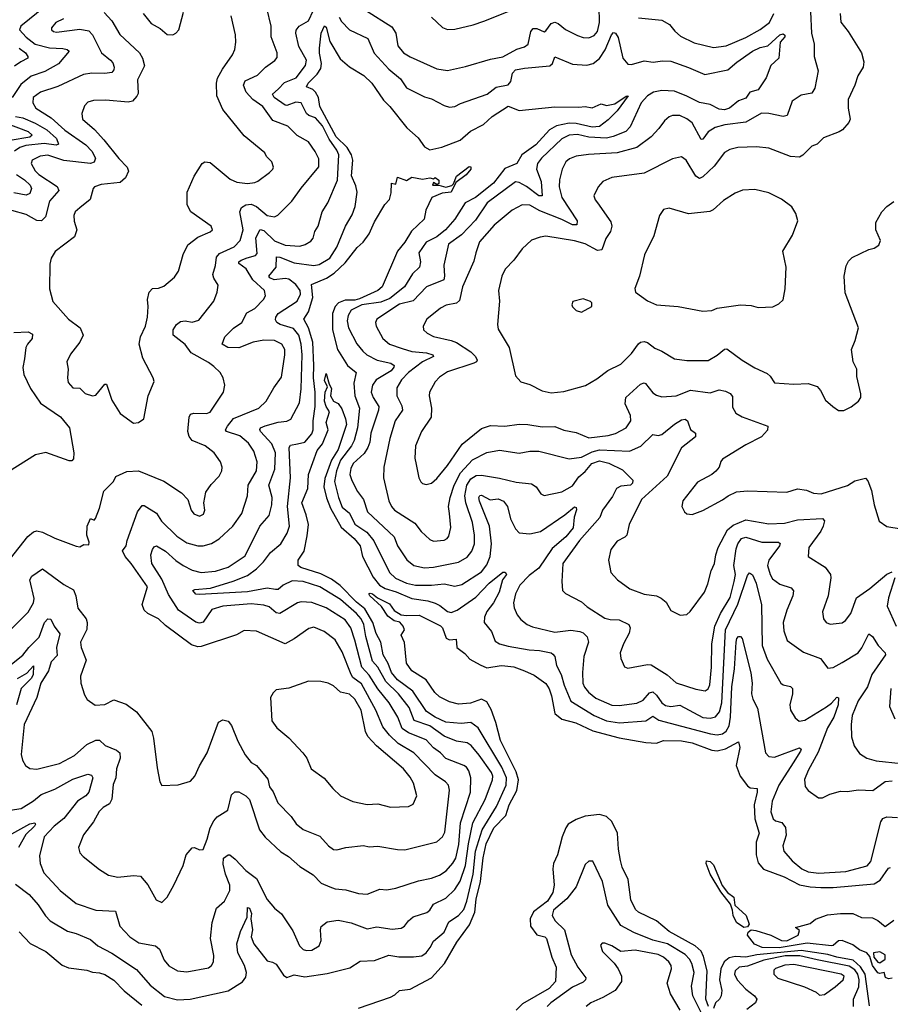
# Model space of a CAD drawing. Extents: x 1443846 to 1577407, y 839182 to 927291.
# Tile 357 of 535: x 1524918 to 1529795, y 879447 to 884961. Entities that reach past the tile are written whole.
import ezdxf

# ---------------------------------------------------------------- set-up
doc = ezdxf.new("R2010")
doc.units = 0

msp = doc.modelspace()

# ---------------------------------------------------------------- linework, layer by layer
at = {"layer": '0CON20XD'}
for points in [[(1525060.5, 885035), (1524924.6, 884925), (1524917.7, 884905), (1524953.7, 884863.7), (1525005, 884824.8), (1525085, 884804.4), (1525160.5, 884800.5), (1525184.5, 884794.5), (1525196, 884785), (1525135.2, 884714.8), (1525058.7, 884671.3), (1524981.5, 884645), (1524925, 884599.2), (1524876.7, 884525)], [(1526855.7, 885015), (1527001.9, 884921.9), (1527024.5, 884885), (1527035.5, 884815), (1527067.8, 884775), (1527105, 884752.5), (1527255, 884686.9), (1527315, 884676.7), (1527415, 884698.2), (1527555, 884740.9), (1527625, 884753.1), (1527703.3, 884796.7), (1527745, 884808.9), (1527765.5, 884825), (1527781.1, 884895), (1527795, 884911.8), (1527815, 884911.5), (1527855, 884893.5), (1527865, 884898.1), (1527895, 884940), (1527915, 884948.2), (1527935, 884940), (1527975, 884905.4), (1528042.4, 884872.4), (1528075, 884861.2), (1528105, 884860), (1528135, 884872.9), (1528154.6, 884895), (1528164.8, 884944.8), (1528163.9, 885035)], [(1524855, 881532.2), (1524965, 881642.5), (1524995.3, 881694.7), (1524999.5, 881720.5), (1524975.4, 881825), (1524986.7, 881845), (1525045, 881885.6), (1525165, 881797.5), (1525218.8, 881768.8), (1525232.7, 881735), (1525243.8, 881665), (1525290.5, 881605), (1525295.5, 881585), (1525294.7, 881545.3), (1525258.1, 881475), (1525262.7, 881445), (1525290, 881375), (1525259.4, 881285), (1525260, 881245), (1525280.9, 881180.9), (1525296.7, 881155), (1525341.7, 881121.7), (1525395, 881126.9), (1525445, 881151.8), (1525515, 881128.5), (1525572, 881085), (1525657.8, 880975), (1525667.8, 880937.8), (1525688.3, 880771.7), (1525703, 880693), (1525715, 880673.3), (1525805, 880676.2), (1525875, 880696.2), (1525900, 880725), (1525925, 880782.5), (1525968, 880855), (1526032.4, 881027.6), (1526055, 881040), (1526085, 881032), (1526105, 881008.8), (1526140.4, 880920.4), (1526180.9, 880845), (1526215, 880801.4), (1526245, 880784.2), (1526308.2, 880708.2), (1526317.1, 880665), (1526337.4, 880637.4), (1526363.5, 880575), (1526438.3, 880498.3), (1526467.3, 880457.3), (1526505, 880426.5), (1526598.8, 880388.8), (1526647.8, 880335), (1526675, 880314.6), (1526695, 880312.3), (1526745.3, 880324.7), (1526843, 880337), (1526875, 880329.4), (1526925, 880331.9), (1527035, 880313.5), (1527075, 880312.5), (1527255, 880356.7), (1527285.6, 880385), (1527299.2, 880410.8), (1527325.4, 880645.4), (1527320, 880675), (1527303.9, 880693.9), (1527245, 880732.1), (1527124.8, 880854.8), (1527038.3, 880908.3), (1526988.8, 880955), (1526951.9, 881001.9), (1526913.8, 881095), (1526832.5, 881242.5), (1526785, 881278), (1526774.5, 881295), (1526725, 881420.6), (1526685, 881487.5), (1526623.8, 881535), (1526565, 881559.2), (1526537.7, 881552.3), (1526456.2, 881493.8), (1526405, 881465.6), (1526245, 881536.2), (1526175, 881540), (1526133.2, 881516.8), (1525935, 881450), (1525915, 881449.2), (1525880.7, 881460.7), (1525735, 881568.5), (1525695.6, 881605), (1525636.7, 881635), (1525615, 881654.5), (1525604.1, 881685.9), (1525633.3, 881785), (1525542.8, 881915), (1525508.2, 881955), (1525493.8, 881986.2), (1525514.5, 882015), (1525520, 882045), (1525578.1, 882205), (1525605, 882241.4), (1525615, 882241.4), (1525685, 882196.9), (1525712.5, 882152.5), (1525798.5, 882068.5), (1525855, 882032.3), (1525915, 882014.6), (1525945, 882015.3), (1525991.8, 882028.2), (1526036.2, 882053.8), (1526111.4, 882125), (1526162.9, 882195), (1526194.6, 882295.4), (1526198.5, 882355), (1526245.3, 882435), (1526247.4, 882485), (1526230.4, 882545), (1526199.4, 882589.4), (1526150.3, 882630.3), (1526075.6, 882655), (1526070, 882665), (1526081.8, 882685), (1526115, 882728.6), (1526257.1, 882785), (1526298.1, 882825), (1526340.9, 882899.1), (1526385, 882958.8), (1526403.9, 883085), (1526402.9, 883115), (1526386.2, 883145), (1526346.2, 883163.8), (1526285.7, 883165.7), (1526225, 883156.2), (1526145, 883122.8), (1526084, 883125), (1526052.2, 883145), (1526067.5, 883185), (1526115, 883233.3), (1526162.1, 883265), (1526189.8, 883320.2), (1526235, 883344.5), (1526283.5, 883395), (1526294.5, 883415), (1526288.6, 883445), (1526224.6, 883504.6), (1526185.9, 883565.9), (1526145.5, 883595), (1526145.5, 883605), (1526157.8, 883615), (1526191.7, 883628.3), (1526238.7, 883641.3), (1526248.9, 883651.1), (1526241.2, 883738.8), (1526265, 883787.1), (1526285, 883780.8), (1526345, 883722.8), (1526405, 883698.6), (1526486.7, 883693.3), (1526518, 883702), (1526548.5, 883721.5), (1526562, 883738), (1526571.5, 883775), (1526590, 883805), (1526613.1, 883885), (1526644.7, 883935.3), (1526697.9, 884062.1), (1526706.1, 884205), (1526695, 884230.7), (1526651.4, 884291.4), (1526615, 884366.5), (1526575, 884412.5), (1526536.7, 884425), (1526525.3, 884435), (1526494.2, 884495), (1526465, 884498.9), (1526415, 884481.1), (1526405, 884482.9), (1526343.9, 884525), (1526333.3, 884545), (1526365, 884571.5), (1526401.3, 884608.7), (1526466.8, 884635), (1526518.7, 884705), (1526525.3, 884735), (1526481.8, 884811.8), (1526465.3, 884885), (1526467.3, 884902.7), (1526484.4, 884925), (1526535, 884955.5), (1526562.9, 885015)], [(1525391.7, 885001.7), (1525433.8, 884955), (1525479.2, 884879.2), (1525589.4, 884775), (1525606.9, 884745), (1525616.7, 884703.3), (1525578.8, 884625), (1525581.2, 884548.8), (1525575, 884532.5), (1525550, 884505), (1525525, 884500), (1525401.3, 884511.3), (1525331.1, 884508.9), (1525299.8, 884500.2), (1525282, 884478), (1525267.1, 884435), (1525270.8, 884405), (1525336.7, 884346.7), (1525389.1, 884289.1), (1525473.2, 884183.2), (1525520, 884135), (1525527.6, 884112.4), (1525510.5, 884075), (1525480.7, 884049.3), (1525375, 884039.1), (1525338, 884025), (1525330, 884015), (1525312.1, 883955), (1525255, 883906.9), (1525229.5, 883885), (1525222.1, 883865), (1525223, 883833), (1525237.3, 883785), (1525224.2, 883745), (1525116.9, 883663.1), (1525094.4, 883625.6), (1525087, 883593), (1525084.2, 883454.2), (1525103, 883383), (1525192, 883285), (1525256.4, 883236.4), (1525274, 883195), (1525255.8, 883155), (1525202.4, 883087.6), (1525182.5, 883045), (1525190, 883005), (1525185.4, 882955.4), (1525190.2, 882930.2), (1525215, 882899.1), (1525255, 882898.2), (1525285, 882867.5), (1525325, 882854.4), (1525345, 882859.2), (1525395, 882920), (1525405, 882920), (1525435, 882830), (1525480, 882755), (1525555, 882702.5), (1525584.3, 882705.7), (1525613.8, 882725), (1525638, 882855), (1525671.2, 882935), (1525666.2, 882955), (1525608, 883065), (1525587.1, 883145), (1525594.5, 883185.5), (1525621.9, 883245), (1525633.1, 883295), (1525638.5, 883355), (1525633.8, 883395), (1525642.5, 883435), (1525661.2, 883455), (1525695, 883458.5), (1525725, 883469.4), (1525785, 883520), (1525807.8, 883552.2), (1525834.6, 883645.4), (1525859.8, 883700.2), (1525915, 883743.3), (1525985, 883772.9), (1525997.5, 883785), (1525991.2, 883805), (1525875.8, 883885), (1525855.6, 883925), (1525856.9, 883995), (1525895.4, 884084.6), (1525940.8, 884155), (1525955, 884164.3), (1525985, 884160.8), (1526097.4, 884067.4), (1526135, 884050.9), (1526195, 884043.8), (1526235, 884048.9), (1526252.8, 884057.2), (1526318, 884105), (1526336.3, 884123.7), (1526339.2, 884135), (1526330, 884165), (1526300.8, 884195), (1526290.8, 884215), (1526175, 884310), (1526055, 884458), (1526021.8, 884535), (1526020, 884605), (1526026.6, 884633.4), (1526054.5, 884685), (1526110.9, 884765), (1526122.9, 884795), (1526129.1, 884835), (1526126.2, 884876.2), (1526102.6, 884982.6)], [(1525456.4, 882403.6), (1525518.6, 882431.4), (1525584, 882434), (1525725, 882377.5), (1525825, 882310.6), (1525860, 882275), (1525878.1, 882215), (1525893, 882193), (1525925, 882181.4), (1525947.4, 882192.6), (1525954.4, 882215), (1525950, 882255), (1525960, 882315), (1525991.2, 882358.8), (1526035.6, 882405), (1526050.6, 882435), (1526051.9, 882455), (1526042.9, 882485), (1526008, 882535), (1525957.5, 882575), (1525885, 882605.4), (1525866.7, 882626.7), (1525860.6, 882655), (1525867.3, 882735), (1525875, 882751.4), (1525893.1, 882756.9), (1525964.5, 882755.5), (1525985, 882763.3), (1526060, 882875), (1526066.7, 882915), (1526058.6, 882955), (1526040.6, 882985), (1526005, 883018.5), (1525975, 883041.5), (1525878.5, 883095), (1525845, 883142.5), (1525777.5, 883195), (1525778.5, 883225), (1525796, 883254), (1525819.1, 883270.9), (1525845, 883274.4), (1525885, 883266.7), (1525920.7, 883279.3), (1526005.7, 883385), (1526024.4, 883435), (1526030, 883475), (1526004.6, 883514.6), (1525999.6, 883535), (1526014.8, 883585.2), (1526019.6, 883630.4), (1526037.9, 883652.1), (1526119.9, 883690.1), (1526152.5, 883725), (1526170.3, 883785), (1526152, 883885), (1526161.1, 883908.9), (1526185.6, 883924.4), (1526215, 883928.3), (1526245, 883914.8), (1526305, 883863.9), (1526345, 883857.1), (1526363.5, 883866.5), (1526441.9, 883945), (1526495, 884016.9), (1526592.7, 884137.3), (1526592.9, 884182.9), (1526573.3, 884223.3), (1526535, 884277.1), (1526472.7, 884312.7), (1526420.8, 884365), (1526335.9, 884395.9), (1526280, 884475), (1526224.8, 884514.8), (1526186, 884555), (1526171.5, 884595), (1526181.6, 884618.4), (1526249.8, 884650.2), (1526295.3, 884694.7), (1526347.5, 884732.5), (1526359.6, 884750.4), (1526360.5, 884775), (1526327.3, 884865), (1526326.9, 884925), (1526301.5, 885025)], [(1525609.4, 884995), (1525655, 884940), (1525705, 884911.8), (1525745, 884878.9), (1525775, 884877.1), (1525793.4, 884886.6), (1525808.6, 884905), (1525836.1, 885003.9)], [(1526707.9, 884975), (1526721.1, 884951.1), (1526765.3, 884905.3), (1526867.5, 884855), (1526904.2, 884774.2), (1526985, 884683.5), (1527050.3, 884630.2), (1527085, 884580), (1527185, 884529.5), (1527225, 884517.8), (1527295, 884480), (1527325, 884471.9), (1527355, 884475.6), (1527387.8, 884492.2), (1527536.3, 884543.6), (1527586.1, 884583.9), (1527655, 884596.6), (1527668.6, 884615), (1527677.6, 884662.4), (1527695, 884680), (1527745, 884690.2), (1527888, 884702), (1527901.8, 884715), (1527915, 884754), (1528015, 884712.3), (1528095, 884706.6)], [(1529347.5, 885005), (1529352.5, 884885), (1529367.9, 884825), (1529367.8, 884755), (1529391.1, 884675), (1529372.4, 884577.6), (1529355, 884550), (1529295, 884538.2), (1529245.6, 884505), (1529216.1, 884423.9), (1529195, 884418.5), (1529113.7, 884436.4), (1529072.9, 884437.1), (1528985, 884386.5), (1528867.6, 884372.4), (1528812.9, 884357.1), (1528775, 884333.2), (1528745, 884292.9), (1528735, 884289.4), (1528685, 884382.7), (1528655, 884405.5), (1528615, 884424.4), (1528575, 884425.6), (1528555, 884417.5), (1528530.6, 884395), (1528498.9, 884351.1), (1528455.3, 884304.7), (1528375, 884245.3), (1528265.2, 884214.8), (1528104.1, 884205.9), (1528035, 884196.1), (1527997.6, 884182.4), (1527977.5, 884165), (1527956, 884124), (1527940.8, 884065), (1527938.9, 884025), (1527954.7, 883965), (1528039.7, 883835), (1528038.2, 883811.8), (1528015, 883812), (1527955, 883842.8), (1527831.6, 883891.6), (1527775, 883922), (1527733.3, 883925), (1527676.9, 883895), (1527575, 883810.4), (1527493.2, 883716.8), (1527472.3, 883655), (1527461.5, 883608.5), (1527399.2, 883465), (1527381.6, 883388.4), (1527365, 883374.6), (1527307.6, 883362.4), (1527275, 883345.6), (1527199.2, 883285), (1527178, 883245), (1527180, 883225), (1527200, 883205), (1527235, 883187.3), (1527334.8, 883164.8), (1527365, 883152.5), (1527445, 883101.8), (1527471.8, 883075), (1527480.6, 883055), (1527476.9, 883045), (1527462.7, 883037.3), (1527315, 882988.8), (1527270.2, 882959.8), (1527245, 882934), (1527214.4, 882875), (1527211.1, 882855), (1527224.5, 882785), (1527223.6, 882735), (1527168.5, 882655), (1527134.5, 882575), (1527131.5, 882505), (1527139.5, 882470.5), (1527154.4, 882395), (1527165, 882373.8), (1527175, 882363.8), (1527195, 882357.5), (1527225, 882365.7), (1527255, 882391.9), (1527315, 882464.5), (1527396.2, 882583.8), (1527505, 882671.8), (1527555, 882687.7), (1527635.4, 882685.4), (1527715, 882696), (1527765, 882694.6), (1527845, 882681.5), (1527915, 882683.5), (1527965, 882662.5), (1528035, 882650), (1528105, 882620), (1528215, 882632.7), (1528255.7, 882644.3), (1528314.4, 882675), (1528341.5, 882715), (1528339.6, 882745), (1528309.8, 882809.8), (1528312.7, 882845), (1528395, 882919.4), (1528415, 882927.1), (1528423.4, 882923.4), (1528465, 882871.4), (1528485, 882858.1), (1528515, 882850), (1528595, 882854.5), (1528675, 882885.9), (1528785, 882870.9), (1528835, 882887.5), (1528870.9, 882880.9), (1528897.3, 882867.3), (1528911.2, 882851.2), (1528910.4, 882790.4), (1528928.5, 882758.5), (1528965, 882736.2), (1529108.8, 882685), (1529107, 882663), (1529072.5, 882625), (1528985, 882580), (1528855, 882500), (1528845, 882487.5), (1528836.7, 882455), (1528817.6, 882432.4), (1528795.5, 882414.5), (1528715, 882372), (1528633, 882267), (1528627.5, 882235), (1528642.5, 882205), (1528655, 882193.3), (1528685, 882190), (1528745, 882212), (1528855, 882272), (1528885.6, 882294.4), (1528933.6, 882316.4), (1528995, 882323.5), (1529215, 882315.6), (1529275, 882334.4), (1529325, 882325.5), (1529365, 882310.5), (1529406.8, 882306.8), (1529555, 882353.3), (1529595, 882378.6), (1529655, 882394), (1529669.1, 882379.1), (1529690, 882325), (1529704.4, 882245), (1529732.9, 882152.9), (1529775, 882123.8), (1529935, 882096.7)], [(1527225, 884975.7), (1527286.6, 884916.6), (1527315, 884905.7), (1527355, 884907.8), (1527457.8, 884932.2), (1527517, 884953), (1527655, 885007.8)], [(1529513.6, 884996.4), (1529516.6, 884946.6), (1529558.6, 884895), (1529632.5, 884775), (1529645.4, 884725.4), (1529641.9, 884695), (1529612.6, 884647.4), (1529596.7, 884595), (1529557.8, 884515), (1529558.5, 884465), (1529569.5, 884405), (1529563.1, 884385), (1529526.7, 884345), (1529507.5, 884332.5), (1529419.7, 884300.3), (1529385, 884264.2), (1529355, 884253.8), (1529305, 884202.5), (1529285, 884191.1), (1529235.5, 884195.5), (1529115, 884241.9), (1529045, 884248.5), (1528940, 884245), (1528895, 884234.4), (1528865, 884216.9), (1528808.8, 884141.2), (1528745, 884081.5), (1528725, 884071.8), (1528705, 884085.6), (1528650.8, 884175), (1528625, 884192.9), (1528575, 884181.9), (1528415, 884100.9), (1528235, 884078.2), (1528184.2, 884055.8), (1528158.5, 884025), (1528134.4, 883975), (1528141.7, 883951.7), (1528155, 883936), (1528228.4, 883828.4), (1528235.4, 883805.4), (1528227.1, 883775), (1528201.8, 883735), (1528178.5, 883671.5), (1528155, 883668.2), (1528085, 883705.4), (1528025, 883722.5), (1527865, 883748.6), (1527833.9, 883743.9), (1527785, 883725.8), (1527732, 883678), (1527685, 883613.8), (1527637.5, 883565), (1527618.5, 883525), (1527599.2, 883445), (1527605.4, 883385.4), (1527594.3, 883255), (1527598.6, 883228.6), (1527659.4, 883125), (1527695, 882966.7), (1527725, 882933.8), (1527775, 882918.8), (1527845, 882882.5), (1527895, 882871.9), (1527965, 882878.6), (1528087.2, 882912.8), (1528150.2, 882949.8), (1528213, 882997), (1528285, 883032.9), (1528345, 883091.4), (1528385, 883145.6), (1528396.2, 883155), (1528415, 883158.5), (1528435, 883152.7), (1528475, 883122.2), (1528515, 883105.6), (1528585, 883062.5), (1528655, 883053.3), (1528775, 883053.3), (1528825, 883081.8), (1528865, 883115.5), (1528878.2, 883118.2), (1528965, 883054.4), (1529035, 883011.9), (1529105, 882980), (1529121.2, 882965), (1529145, 882926.7), (1529255, 882919.2), (1529335, 882924), (1529385, 882906.2), (1529403.8, 882885), (1529431.2, 882831.2), (1529473.3, 882795), (1529505, 882772.5), (1529535, 882773.3), (1529575, 882793.3), (1529616.2, 882825), (1529629.2, 882845), (1529630, 882865), (1529606.4, 882963.6), (1529606.7, 883005), (1529585.8, 883045), (1529577.5, 883115), (1529598.6, 883165), (1529617.1, 883235), (1529542.4, 883432.4), (1529536.4, 883525), (1529548, 883582), (1529560.5, 883609.5), (1529581.4, 883628.6), (1529675, 883673.8), (1529705, 883681.2), (1529730.7, 883699.3), (1529738.8, 883725), (1529714, 883785), (1529714.3, 883825), (1529747.5, 883885), (1529775, 883915.8), (1529815, 883942.5)], [(1528385, 884972.3), (1528515, 884958.9), (1528556.9, 884935), (1528587.1, 884897.1), (1528619.8, 884869.8), (1528695, 884831.8), (1528805, 884804.6), (1528875, 884814.7), (1528985, 884860.7), (1529065, 884906.1), (1529117.9, 884945), (1529142.8, 884995)], [(1524805, 881299.6), (1524935, 881402), (1524970.2, 881445), (1525027.7, 881502.3), (1525057.3, 881585), (1525075, 881606.7), (1525093.3, 881603.3), (1525112, 881565), (1525142.6, 881522.6), (1525124.7, 881444.8), (1525128.6, 881401.4), (1525094.2, 881365), (1525079.4, 881315), (1525036.7, 881245), (1525014.1, 881165.9), (1524942.7, 881015), (1524927, 880847), (1524934.2, 880815), (1524950, 880785), (1524975, 880768), (1525015, 880763.5), (1525141.2, 880795), (1525225, 880839.6), (1525295, 880901.5), (1525345, 880926.9), (1525365, 880925.5), (1525396.6, 880896.6), (1525460.9, 880870.9), (1525478.5, 880855), (1525481.5, 880825), (1525460.4, 880765), (1525456.4, 880715), (1525442.1, 880677.9), (1525434.6, 880595), (1525420.4, 880569.6), (1525385, 880548.9), (1525363.4, 880526.6), (1525331.4, 880468.6), (1525275, 880396.2), (1525248, 880325), (1525255.8, 880295.8), (1525273.8, 880275), (1525365, 880201.4), (1525415, 880170.8), (1525468.3, 880158.3), (1525555, 880168.6), (1525595, 880164), (1525636.3, 880116.3), (1525682.7, 880032.7), (1525715, 880016.7), (1525745, 880046.7), (1525780.8, 880115), (1525832.9, 880225), (1525850, 880285), (1525885, 880324.2), (1525897.5, 880325), (1525925, 880311.4), (1525945, 880314), (1525967.7, 880372.3), (1525985.4, 880435), (1526005.4, 880475), (1526025, 880496.2), (1526084.4, 880535), (1526105, 880620), (1526122.7, 880637.3), (1526145, 880637.5), (1526185.4, 880615.4), (1526204.6, 880594.6), (1526260.9, 880425), (1526292.4, 880382.4), (1526381.7, 880301.7), (1526422.9, 880275), (1526488, 880218), (1526562.1, 880172.1), (1526605.9, 880125.9), (1526654.5, 880104.5), (1526685, 880094.4), (1526745, 880088.1), (1526815, 880068.2), (1526865, 880064.5), (1526935, 880092.5), (1526975, 880087.5), (1527025, 880097.1), (1527151.7, 880138.3), (1527225, 880152.7), (1527269.7, 880170.3), (1527307.2, 880195), (1527345, 880237.5), (1527360.4, 880265), (1527377.5, 880342.5), (1527386.4, 880463.6), (1527443.7, 880635), (1527444.8, 880714.8), (1527434.7, 880754.7), (1527420.9, 880775), (1527405.2, 880785.2), (1527305, 880824.1), (1527275.4, 880855), (1527235, 880882.7), (1527195, 880928.6), (1527095, 880967.6), (1527060.9, 880990.9), (1527036.7, 881055), (1526987.1, 881135), (1526924.2, 881214.2), (1526875, 881291.1), (1526834.4, 881335), (1526795.7, 881485.7), (1526773.7, 881555), (1526740.2, 881600.2), (1526635, 881666.8), (1526555, 881698.1), (1526495, 881700.4), (1526475, 881694.6), (1526375, 881635.3), (1526355, 881640), (1526315, 881673.8), (1526285, 881683.1), (1526215, 881690.6), (1526055, 881677.6), (1525995, 881658.8), (1525945, 881586.8), (1525925, 881581.4), (1525905, 881587.7), (1525808.1, 881655), (1525752.1, 881742.1), (1525715, 881828.4), (1525658.2, 881915), (1525653.4, 881963.4), (1525661.2, 881995), (1525671, 882009), (1525685, 882013.9), (1525734.8, 881984.8), (1525792.4, 881932.4), (1525833.6, 881905), (1525885, 881877.9), (1525935, 881864.8), (1526015, 881872.6), (1526085, 881894.7), (1526180.9, 881959.1), (1526262.9, 882125), (1526314.7, 882185), (1526330.8, 882245), (1526331.4, 882285), (1526314.2, 882355), (1526346.6, 882443.4), (1526350, 882535), (1526330.4, 882585), (1526266.9, 882655), (1526263.1, 882666.9), (1526267.1, 882675), (1526292.7, 882687.3), (1526365, 882707.8), (1526415, 882712.2), (1526436.7, 882723.3), (1526485.3, 882814.7), (1526494.7, 882894.7), (1526499.6, 883085), (1526494.8, 883145), (1526481.2, 883195), (1526451.2, 883231.2), (1526377.1, 883255), (1526358.8, 883265), (1526350.8, 883280.8), (1526352.2, 883295), (1526365.4, 883315), (1526472.1, 883385), (1526490.3, 883425), (1526490, 883445), (1526465, 883478), (1526425, 883507.3), (1526405, 883512.6), (1526343.8, 883505), (1526319.1, 883515), (1526314.5, 883525), (1526354.8, 883575), (1526356.9, 883633.1), (1526375, 883632), (1526455, 883599.8), (1526565, 883584.3), (1526595, 883590.5), (1526654.5, 883625), (1526695, 883686.7), (1526742.5, 883805), (1526780.8, 883869.2), (1526796.8, 883915), (1526808.1, 883995), (1526801.5, 884031.5), (1526777.5, 884087.5), (1526784.5, 884175), (1526777.5, 884205), (1526751.7, 884245), (1526691.2, 884305), (1526599.4, 884475), (1526591.9, 884525), (1526575.4, 884555.4), (1526559.7, 884569.7), (1526523.9, 884585), (1526534, 884605), (1526585, 884656.1), (1526605, 884688.5), (1526609.1, 884715), (1526596.9, 884773.1), (1526598.1, 884801.9), (1526606.1, 884886.1), (1526625, 884927.5), (1526635, 884918.8), (1526655, 884839.2), (1526712.2, 884742.2), (1526765, 884696.7), (1526845, 884649.6), (1526889.6, 884605), (1526910.4, 884575)], [(1525163.1, 884966.9), (1525120.8, 884945), (1525096, 884915), (1525096, 884905), (1525106.7, 884895), (1525125, 884890.5), (1525255, 884908.8), (1525305, 884899.6), (1525326.6, 884876.6), (1525375.6, 884775.6), (1525426.9, 884735), (1525439.5, 884719.5), (1525446.4, 884695), (1525445, 884681.2), (1525433.8, 884666.2), (1525395, 884659.6), (1525322.3, 884662.3), (1525276.2, 884655), (1525132, 884588), (1525035, 884556), (1524992.9, 884525), (1524990.8, 884495), (1525007.9, 884465), (1525095, 884411.2), (1525171.8, 884341.8), (1525289.5, 884259.5), (1525321.8, 884225), (1525343.3, 884185), (1525335.9, 884164.1), (1525315, 884156.4), (1525165, 884173.3), (1525075, 884201.9), (1525032.3, 884197.7), (1524988.9, 884175), (1524982.9, 884155), (1525005.3, 884115), (1525026.1, 884095), (1525128, 884028), (1525137.3, 884005), (1525085.4, 883945), (1525063.3, 883856.7), (1525040, 883835), (1525015, 883837.1), (1524955, 883869.5), (1524875, 883891.8)], [(1528095, 884706.6), (1528130, 884715), (1528165, 884743.1), (1528197.2, 884792.8), (1528233.5, 884876.5), (1528245, 884889.4), (1528255, 884886.7), (1528271, 884861), (1528296.4, 884745), (1528325, 884712.2), (1528345, 884710.7), (1528415, 884731.4), (1528466.5, 884723.5), (1528518.9, 884731.1), (1528565, 884728.1), (1528665, 884693.6), (1528755, 884653.8), (1528885, 884681.1), (1528935, 884723.9), (1529023.5, 884785), (1529065, 884805.4), (1529108, 884815), (1529175, 884876.1), (1529195, 884881.9), (1529204.2, 884875), (1529202.9, 884865), (1529178, 884835), (1529170, 884745), (1529126.2, 884705), (1529100, 884635), (1529055, 884568), (1529007.5, 884555), (1528985, 884521.1), (1528945, 884506.9), (1528893.6, 884466.4), (1528865, 884457.2), (1528835, 884459.8), (1528785, 884485.6), (1528725, 884497.3), (1528655, 884533.8), (1528585, 884561.3), (1528514.8, 884565.2), (1528468.1, 884555), (1528435, 884533.9), (1528399.3, 884495), (1528338.1, 884361.9), (1528313.3, 884335), (1528243.1, 884306.9), (1528205, 884298.4), (1528105, 884304.1), (1528041.6, 884318.4), (1527995, 884314.1), (1527955.5, 884294.5), (1527840, 884185), (1527817.5, 884155), (1527813.3, 884125), (1527839.2, 884055), (1527845, 883974.6), (1527825, 883974.3), (1527756.5, 884026.5), (1527715, 884048.7), (1527695, 884052.5), (1527536.9, 883935), (1527470.8, 883839.2), (1527393.5, 883756.5), (1527319.6, 883705), (1527294.2, 883585.8), (1527297.9, 883525), (1527293.6, 883505), (1527197.3, 883465), (1527122.6, 883387.4), (1527045, 883367.4), (1526918.1, 883285), (1526910.5, 883265), (1526914.5, 883245), (1526952.7, 883175), (1526990, 883145), (1527059.6, 883119.6), (1527115, 883103.4), (1527196.2, 883096.2), (1527232.5, 883085), (1527235.6, 883075), (1527175, 883046), (1527095.9, 882985), (1527056.9, 882945), (1527030.8, 882899.2), (1527031.3, 882855), (1527059.2, 882799.1), (1527062.7, 882775), (1527021.6, 882715), (1526990.8, 882615), (1526957.3, 882455), (1526956.2, 882395), (1526986.6, 882266.6), (1527000, 882235), (1527017.8, 882215), (1527130.9, 882140.9), (1527167.1, 882095), (1527215, 882050.6), (1527235, 882040.9), (1527295, 882046.7), (1527312, 882055), (1527322, 882068), (1527332.2, 882117.8), (1527324.6, 882195.4), (1527319.7, 882235), (1527328.8, 882285), (1527351, 882355), (1527387, 882423), (1527455, 882495.8), (1527535, 882536.8), (1527605, 882550), (1527715, 882534.5), (1527775, 882545.4), (1527825, 882545.3), (1527995, 882502.7), (1528065, 882511.6), (1528125, 882540.5), (1528165, 882551.4), (1528334.3, 882545.7), (1528397.5, 882572.5), (1528465, 882637.5), (1528495, 882632.9), (1528515, 882637.8), (1528585, 882696.5), (1528625, 882720), (1528645, 882724.3), (1528659.2, 882715), (1528663.1, 882703.1), (1528675.4, 882665.4), (1528704, 882645), (1528704.2, 882625), (1528625, 882564.4), (1528544.6, 882405.4), (1528401.8, 882275), (1528332.2, 882135), (1528318.1, 882075), (1528307, 882063), (1528265, 882040.8), (1528228.8, 881995), (1528216.1, 881933.9), (1528230, 881865), (1528265.8, 881825), (1528335, 881774.4), (1528415, 881744.4), (1528484.3, 881734.3), (1528511.2, 881721.2), (1528538.8, 881698.8), (1528565, 881652.5), (1528617, 881627), (1528655, 881630), (1528672.7, 881647.3), (1528754.2, 881755), (1528771.7, 881801.7), (1528790.5, 881875), (1528809.1, 881915), (1528816.4, 881963.6), (1528831.1, 882005), (1528882.1, 882105), (1528915, 882130.3), (1528985, 882159.4), (1529115, 882138.5), (1529202.1, 882142.1), (1529275, 882160), (1529415, 882168.2), (1529425.4, 882155), (1529418.8, 882125), (1529405, 882097.1), (1529337.8, 882005), (1529334, 881955), (1529429.2, 881895), (1529460, 881855), (1529462.2, 881835), (1529447.1, 881735), (1529414.6, 881645.4), (1529420.6, 881605), (1529435.9, 881585.9), (1529456.8, 881576.8), (1529525, 881584.3), (1529543.9, 881596.1), (1529572.6, 881635), (1529606, 881724), (1529680.5, 881775), (1529775, 881855.5), (1529805, 881869.2)], [(1524915, 884802), (1524950.4, 884775), (1524963.5, 884755), (1524962.9, 884745), (1524925, 884725.3), (1524889.1, 884700.9)], [(1526910.4, 884575), (1526955, 884511.1), (1526992.1, 884475), (1527086.5, 884355), (1527149.6, 884299.6), (1527185, 884250), (1527215, 884233.1), (1527281.9, 884248.1), (1527385, 884287.3), (1527443.6, 884336.4), (1527516.2, 884375), (1527565, 884419.2), (1527653.6, 884476.4), (1527715, 884452.2), (1527915, 884473), (1528049.5, 884470.5), (1528085, 884475.4), (1528125, 884467.8), (1528175, 884490), (1528205, 884481.5), (1528250.9, 884489.1), (1528315, 884533.8), (1528326.9, 884535), (1528265, 884451.2), (1528215, 884399.5), (1528166.2, 884363.8), (1528125, 884358.5), (1528035, 884379.5), (1527995, 884381), (1527925, 884366), (1527885.3, 884345), (1527809.7, 884260.3), (1527730, 884205), (1527702.5, 884155), (1527635, 884128.1), (1527571.6, 884045), (1527471.1, 883965), (1527412.6, 883935), (1527355, 883844.6), (1527303.3, 883785), (1527255, 883745.9), (1527195.2, 883714.8), (1527153.3, 883655), (1527163.1, 883605), (1527157.9, 883575), (1527118, 883538), (1527074.2, 883465), (1526990.9, 883399.1), (1526941.4, 883378.6), (1526835, 883363.8), (1526775.4, 883335), (1526757.5, 883305), (1526752.1, 883275), (1526759.7, 883235), (1526806.3, 883146.3), (1526839.6, 883105), (1526863.3, 883085), (1526920, 883055), (1526997.2, 883037.2), (1527015.5, 883025), (1527014.6, 883015), (1526998.7, 882995), (1526915.2, 882944.8), (1526893.4, 882915), (1526886.7, 882875), (1526897.8, 882845), (1526929.6, 882795), (1526928.7, 882775), (1526885, 882645.8), (1526879.2, 882595), (1526868.8, 882565), (1526847.3, 882532.7), (1526785.4, 882475), (1526773, 882447), (1526767.4, 882415), (1526779.2, 882380.8), (1526809.5, 882319.5), (1526842.9, 882275), (1526865.4, 882205), (1527015.4, 882065), (1527034.6, 882015), (1527086.2, 881936.2), (1527125.8, 881905), (1527185, 881891.9), (1527235, 881895.8), (1527375, 881922.9), (1527425, 881951.8), (1527449.7, 881985), (1527464.7, 882025), (1527465.9, 882075), (1527453.6, 882145), (1527417.2, 882255), (1527412, 882295), (1527422.5, 882355), (1527445, 882390.5), (1527475, 882407.8), (1527505, 882410.2), (1527605, 882393.9), (1527699.6, 882370.4), (1527785, 882361.9), (1527810.8, 882345), (1527837.5, 882305), (1527855, 882295.7), (1527955, 882316.2), (1528015, 882350.3), (1528049.1, 882400.9), (1528085, 882430.6), (1528123.5, 882475), (1528165, 882491.1), (1528217.7, 882477.7), (1528295, 882440.4), (1528352.9, 882382.9), (1528351.4, 882365), (1528338.6, 882355), (1528285, 882348.4), (1528261.2, 882335), (1528238.5, 882291.5), (1528183.3, 882215), (1528166.9, 882173.1), (1528054.3, 882045), (1527959.4, 881915), (1527954.3, 881815), (1527958, 881765), (1527975, 881747.5), (1528065, 881701.9), (1528097.5, 881672.5), (1528195, 881610.3), (1528225, 881601.8), (1528275, 881600.9), (1528330.8, 881575), (1528336.9, 881555), (1528332.7, 881525), (1528299.5, 881465), (1528282.2, 881415), (1528284.5, 881384.5), (1528305, 881336.2), (1528325, 881330), (1528435, 881350.8), (1528455, 881349.1), (1528545, 881292.2), (1528595, 881247.3), (1528705, 881211.5), (1528757.1, 881202.9), (1528775, 881212.9), (1528783.6, 881236.4), (1528793, 881335), (1528794.8, 881465), (1528812.2, 881565), (1528843.9, 881635), (1528898.4, 881725), (1528920.3, 881815), (1528927.3, 881855), (1528917.9, 881905), (1528931.7, 881998.3), (1528940.7, 882025), (1528961.4, 882055), (1528985, 882063.1), (1529075, 882035.2), (1529168.8, 882035), (1529177, 882027), (1529173.8, 882015), (1529113.3, 881935), (1529106.1, 881905), (1529120.7, 881855), (1529135, 881830), (1529175, 881800.8), (1529238.7, 881778.7), (1529252.2, 881762.2), (1529249.3, 881735), (1529215.4, 881655), (1529194.6, 881585), (1529198.3, 881538.3), (1529216.7, 881485), (1529308.6, 881418.6), (1529403.8, 881383.8), (1529445, 881328.8), (1529475, 881333.5), (1529525, 881360.4), (1529613.9, 881416.1), (1529635, 881444.2), (1529675, 881522), (1529695, 881507.1), (1529726.8, 881456.8), (1529765.7, 881415), (1529767.5, 881405), (1529690.9, 881295), (1529667.5, 881225), (1529615, 881146.7), (1529580, 881065), (1529574.6, 881015), (1529576.9, 880945), (1529592.9, 880895), (1529621.4, 880851.4), (1529663.8, 880825), (1529715, 880811.5), (1529855, 880795.3)], [(1524842.6, 884382.6), (1524965.4, 884335), (1524988.7, 884315), (1524975.8, 884304.2), (1524865, 884285.4)], [(1524895, 884420), (1524935, 884411.1), (1525005, 884381.7), (1525069.7, 884345), (1525124.2, 884295), (1525136.2, 884265), (1525122.2, 884257.7), (1525055, 884267.9), (1524952.8, 884257.2), (1524918.9, 884245), (1524888.6, 884225)], [(1524865, 880534.6), (1524925.8, 880544.2), (1524995, 880585.9), (1525038.8, 880621.2), (1525115, 880651.1), (1525215, 880707.3), (1525300, 880735), (1525320, 880730), (1525327.2, 880715), (1525305.4, 880635), (1525288, 880615), (1525242.6, 880585), (1525165, 880486.9), (1525111.8, 880445), (1525056.1, 880385), (1525029.4, 880279.4), (1525031.9, 880235), (1525052.6, 880182.6), (1525145, 880084.3), (1525235, 880011.9), (1525345, 879974.6), (1525455, 879968.8), (1525478.5, 879885), (1525534.2, 879825), (1525585, 879791.1), (1525678.1, 879775), (1525700.5, 879755), (1525728.1, 879695), (1525753, 879663), (1525802.5, 879635), (1525855, 879628.9), (1525975, 879651.9), (1525992.5, 879665), (1526004.3, 879685), (1526005, 879720), (1525986.9, 879815), (1525997.1, 879905), (1526020.6, 879985), (1526065, 880024.4), (1526094.2, 880085), (1526094.2, 880115), (1526071.2, 880175), (1526057.3, 880232.7), (1526060.5, 880265), (1526085, 880284.4), (1526095, 880284.3), (1526125, 880260.6), (1526185, 880197.3), (1526245, 880150.9), (1526305, 880034.3), (1526345, 879985.7), (1526385, 879954), (1526448.6, 879858.6), (1526485.6, 879775), (1526505, 879754.4), (1526525, 879748.1), (1526555, 879751.1), (1526595, 879774), (1526606.7, 879805), (1526602.5, 879865), (1526607, 879883), (1526640.7, 879909.3), (1526702, 879918), (1526774.2, 879904.2), (1526865, 879868.9), (1526918.6, 879881.4), (1527005, 879867.7), (1527055, 879873.8), (1527073.3, 879885), (1527095, 879914.4), (1527122.8, 879937.2), (1527198.9, 879961.1), (1527215.5, 879975), (1527235, 880008.2), (1527305, 880040.8), (1527355, 880089.6), (1527385, 880137.5), (1527415.1, 880224.9), (1527431.8, 880345), (1527457.1, 880462.8), (1527525.1, 880594.8), (1527566.7, 880705), (1527568, 880725), (1527560.7, 880745), (1527491.9, 880841.9), (1527446, 880896), (1527425, 880910.9), (1527365, 880921.6), (1527295, 880949.2), (1527215, 881005.9), (1527126.8, 881036.8), (1527099.5, 881109.5), (1527040.2, 881185), (1526969.3, 881255), (1526923.2, 881335), (1526895, 881368.5), (1526856.6, 881506.6), (1526844.9, 881574.9), (1526831, 881605), (1526805.1, 881635.1), (1526715, 881713.5), (1526599.1, 881785), (1526505, 881815.6), (1526445, 881818.4), (1526394.5, 881795), (1526365, 881770.9), (1526350.2, 881769.8), (1526305, 881777.4), (1526195, 881757.4), (1525925, 881741.5), (1525905, 881744.5), (1525888, 881765), (1525899.1, 881770.9), (1525987, 881777), (1526114, 881816), (1526195, 881849.3), (1526245, 881885.2), (1526284.3, 881925), (1526322.8, 881977.2), (1526381.2, 882025), (1526416.2, 882085), (1526429.7, 882125), (1526418.3, 882235), (1526435.7, 882395), (1526426.6, 882565), (1526435, 882578.5), (1526473.3, 882585), (1526515, 882595.9), (1526555, 882641.8), (1526562.3, 882665), (1526561.7, 882715), (1526574, 882795), (1526573.3, 882875), (1526563.1, 882955), (1526566.3, 883025), (1526559.2, 883155), (1526536, 883236), (1526509.6, 883285), (1526535.2, 883324.8), (1526560.2, 883405), (1526552.2, 883477.8), (1526636.8, 883513.2), (1526678.9, 883541.1), (1526740.4, 883599.6), (1526808.7, 883685), (1526842, 883715), (1526875, 883762.5), (1526905, 883830), (1526963, 883927), (1526990, 883955), (1526999.3, 883990.7), (1527000, 884045), (1527025, 884040), (1527035, 884080), (1527085, 884060), (1527115, 884078.8), (1527175, 884068.8), (1527215, 884076.2), (1527235, 884070), (1527245, 884076.7), (1527265, 884062.5), (1527266.4, 884043.6), (1527255, 884037.5), (1527235, 884050), (1527230, 884035), (1527265, 884033.8), (1527305, 884023.3), (1527338.1, 884031.9), (1527348.8, 884041.2), (1527365.6, 884085), (1527435, 884140), (1527445, 884136.7), (1527445.4, 884125), (1527418.3, 884091.7), (1527361.4, 884048.6), (1527334.3, 883995), (1527285, 883989.1), (1527225.8, 883965), (1527193.8, 883895), (1527184, 883845), (1527112.5, 883777.5), (1527075.3, 883715), (1527034.5, 883665), (1526948.8, 883465), (1526924.4, 883444.4), (1526822.1, 883397.9), (1526795, 883390), (1526740.3, 883389.7), (1526703.8, 883376.2), (1526684.6, 883355.4), (1526671, 883315), (1526670, 883225), (1526699, 883115), (1526755, 883024.5), (1526802.5, 882985), (1526789.2, 882925), (1526794.8, 882855), (1526821.7, 882785), (1526811, 882675), (1526791.5, 882605), (1526775.9, 882575), (1526715.3, 882495.3), (1526692.6, 882435), (1526681.9, 882375), (1526704, 882285), (1526725, 882231.1), (1526765, 882197.5), (1526795.9, 882135.9), (1526861.8, 882091.8), (1526902, 882042), (1526990, 881865), (1527022.9, 881832.9), (1527085, 881805.2), (1527134.7, 881795.3), (1527225, 881794.3), (1527295, 881802.5), (1527355, 881789.2), (1527395, 881797.5), (1527505, 881868.9), (1527535, 881907.5), (1527553.9, 881955), (1527560.2, 882025), (1527549.4, 882125), (1527493.3, 882265), (1527490.4, 882285), (1527495, 882296.9), (1527505, 882299.1), (1527553.1, 882273.1), (1527598, 882278), (1527627.1, 882265), (1527650.4, 882235), (1527666.5, 882165), (1527695, 882110.6), (1527715, 882086.7), (1527775, 882081.1), (1527834.8, 882095.2), (1527971.9, 882188.1), (1528025, 882233.3), (1528035, 882230), (1528036.1, 882216.1), (1528022.9, 882175), (1528018.4, 882115), (1527977.3, 882065), (1527899.9, 882000.1), (1527825, 881889.1), (1527772.2, 881847.8), (1527720, 881795), (1527694.7, 881745), (1527684.6, 881695), (1527687.4, 881667.4), (1527705, 881628), (1527725, 881602.5), (1527760, 881575), (1527791.2, 881561.2), (1527915, 881530.9), (1528005, 881541.8), (1528055, 881535.3), (1528075, 881527.1), (1528097.3, 881505), (1528104.5, 881475), (1528078.2, 881395), (1528070, 881305), (1528072, 881245), (1528082.2, 881222.3), (1528103.6, 881195), (1528145, 881162.4), (1528235, 881123.1), (1528275, 881120.6), (1528375, 881134.1), (1528409.4, 881150.6), (1528445, 881191.8), (1528465, 881196.1), (1528485, 881179.1), (1528515, 881135.4), (1528535, 881120), (1528565, 881115.8), (1528615, 881121.9), (1528745, 881053.4), (1528785, 881049.5), (1528815, 881057.9), (1528838.5, 881085), (1528850.9, 881135), (1528871.1, 881545), (1528941.3, 881688.7), (1528995, 881849.2), (1529005, 881863.8), (1529022.4, 881852.4), (1529043.1, 881805), (1529072.9, 881685), (1529076.3, 881456.3), (1529105, 881380.6), (1529181.4, 881245), (1529195, 881235.6), (1529236, 881226), (1529246, 881216), (1529246.7, 881185), (1529231.5, 881125), (1529235.6, 881095), (1529261.2, 881051.2), (1529283.6, 881033.6), (1529315, 881037.9), (1529437.4, 881112.6), (1529465.9, 881134.1), (1529495, 881167.5), (1529503.8, 881163.8), (1529502.7, 881125), (1529479.1, 881055), (1529443.2, 880995), (1529390.8, 880859.2), (1529334.1, 880755.9), (1529314.6, 880705.4), (1529317, 880667), (1529333.8, 880645), (1529392.7, 880602.7), (1529415, 880604), (1529455, 880624.2), (1529515, 880640.8), (1529555, 880638.6), (1529615, 880647.5), (1529696.1, 880643.9), (1529765, 880695.4), (1529805, 880698.2)], [(1524900.5, 884095), (1524944.7, 884065), (1524976, 884035), (1524984.6, 884015), (1524975, 883987.5), (1524955, 883978.9), (1524885, 883990.7)], [(1528745, 883328), (1528795, 883332.5), (1528825, 883345.8), (1528955.8, 883364.2), (1529015, 883360.8), (1529055, 883348.8), (1529136.1, 883353.9), (1529170.7, 883369.3), (1529195, 883392.5), (1529205.8, 883454.2), (1529210.8, 883575), (1529193.1, 883665), (1529247.5, 883755), (1529276.7, 883835), (1529265.9, 883875.9), (1529242.3, 883912.3), (1529185, 883956.2), (1529115, 883992), (1529035, 884010), (1528965.9, 884005.9), (1528925, 883989.2), (1528860.6, 883949.4), (1528802.8, 883897.2), (1528782.8, 883887.2), (1528665, 883873.1), (1528555, 883906), (1528525, 883898.8), (1528502, 883865), (1528469.6, 883750.4), (1528416.9, 883645), (1528390, 883525), (1528363.3, 883455), (1528367.5, 883435), (1528435, 883386), (1528485, 883364.2), (1528605.7, 883355.7), (1528745, 883328)], [(1528065, 883323.3), (1528122.5, 883355), (1528122.5, 883375), (1528115, 883382.5), (1528075, 883397.5), (1528017, 883383), (1528010, 883365), (1528015, 883352.5), (1528035, 883332.5), (1528065, 883323.3)], [(1524885, 883209.2), (1524965, 883212.7), (1524989.7, 883199.7), (1524988.1, 883175), (1524962.2, 883145), (1524953.3, 883125), (1524945, 883062.5), (1524936.6, 883013.4), (1524940.5, 882975), (1524979.5, 882895), (1525035, 882814.5), (1525146.7, 882736.7), (1525196.7, 882675), (1525221.4, 882535), (1525218.8, 882501.2), (1525209.5, 882490.5), (1525195, 882490), (1525065, 882537.8), (1525006.7, 882525), (1524855, 882428.8)], [(1524895, 880119.6), (1524971.7, 880061.7), (1525022.3, 880005), (1525063, 879943), (1525089.1, 879915), (1525185, 879856.8), (1525235, 879843.8), (1525315, 879810), (1525355.6, 879775), (1525433.7, 879733.7), (1525572.5, 879642.5), (1525648.8, 879555), (1525730.1, 879490.1), (1525802.2, 879472.2), (1525873.3, 879476.7), (1526085, 879522), (1526166.2, 879573.8), (1526185, 879598.8), (1526189.1, 879625), (1526177.2, 879665), (1526140, 879735), (1526135.2, 879785), (1526154.1, 879855), (1526192.7, 879935), (1526195, 879990), (1526205, 879986), (1526215.7, 879955), (1526213.3, 879925), (1526222.6, 879865), (1526215.5, 879825), (1526228.9, 879785), (1526305, 879690.6), (1526335, 879683.5), (1526355, 879671.2), (1526395, 879610.6), (1526415, 879597.9), (1526455, 879611.2), (1526515, 879601.8), (1526640.1, 879619.9), (1526768.1, 879651.9), (1526825, 879688.6), (1526905, 879692.2), (1526985, 879721.9), (1527042, 879712), (1527123.1, 879713.1), (1527171.2, 879718.8), (1527194.4, 879735), (1527217.7, 879765), (1527235, 879801.4), (1527295, 879851.5), (1527321.8, 879908.2), (1527375, 879944.7), (1527405, 879978.8), (1527421.7, 880025), (1527457.2, 880175), (1527471.5, 880305), (1527507.6, 880425), (1527588.8, 880555), (1527643.8, 880675), (1527644.2, 880715), (1527618.7, 880775), (1527486.1, 880995), (1527445, 881025.4), (1527390.5, 881020.5), (1527305, 881027.2), (1527245, 881054.8), (1527196.2, 881086.2), (1527120.2, 881200.2), (1527034.9, 881264.9), (1527000, 881305), (1526982, 881355), (1526954.8, 881405), (1526940.6, 881475), (1526915, 881524.6), (1526895.5, 881585.5), (1526851.1, 881661.1), (1526805, 881699), (1526712.8, 881792.8), (1526665, 881827.6), (1526605, 881858.5), (1526492.9, 881892.9), (1526478.7, 881905), (1526477.9, 881935), (1526511.8, 881985), (1526529.2, 882070.9), (1526535.3, 882135), (1526522.5, 882187.5), (1526499.2, 882255), (1526531.9, 882335), (1526535.3, 882415), (1526585, 882548.1), (1526613.6, 882586.4), (1526645.8, 882665), (1526634.7, 882705), (1526654.3, 882765), (1526635, 882794.2), (1526624.8, 882825), (1526629.6, 882875), (1526642.2, 882905), (1526625, 882940), (1526635, 882980), (1526650.9, 882920.9), (1526664.4, 882895), (1526658.9, 882855), (1526675, 882824.4), (1526701.1, 882811.1), (1526721.7, 882781.7), (1526743.9, 882725), (1526748.3, 882695), (1526701.9, 882555), (1526664.3, 882495), (1526627.9, 882392.1), (1526621.8, 882345), (1526636.7, 882283.3), (1526658.9, 882225), (1526718.6, 882118.6), (1526791.4, 882055), (1526825, 882015.5), (1526838.8, 881955), (1526898.8, 881838.8), (1526934.3, 881795), (1526965, 881775.9), (1527027.5, 881757.5), (1527115, 881718.8), (1527205, 881706.1), (1527244.4, 881694.4), (1527271.3, 881681.3), (1527315, 881647.3), (1527335, 881641.7), (1527368.9, 881655), (1527472.2, 881727.8), (1527546.8, 881805), (1527625, 881867.8), (1527637.8, 881867.8), (1527645.5, 881855), (1527621.9, 881825), (1527604.2, 881755), (1527572.8, 881695), (1527535, 881647.3), (1527521.9, 881615), (1527520.4, 881585), (1527560.8, 881535), (1527580.7, 881480.7), (1527605, 881465.4), (1527653.4, 881453.4), (1527772.4, 881432.4), (1527828.9, 881428.9), (1527895, 881415.3), (1527905, 881408.2), (1527915, 881394), (1527924.7, 881345), (1527950.3, 881295), (1527967, 881235), (1528005.5, 881145.5), (1528135, 881063.6), (1528204.7, 881035.3), (1528277.3, 881022.7), (1528425, 881034.2), (1528465, 881060.4), (1528497.8, 881037.8), (1528788.1, 880961.9), (1528825, 880956.2), (1528855, 880962.7), (1528875, 880976.2), (1528892.5, 881007.5), (1528899.6, 881055), (1528906.2, 881225), (1528921.7, 881325), (1528930.5, 881475), (1528935.4, 881495), (1528945, 881506.4), (1528955, 881507.8), (1528965.4, 881495), (1529013.7, 881303.6), (1529021.4, 881245), (1529017.2, 881185), (1529025.3, 881155.3), (1529051.3, 881105), (1529095, 880856.2), (1529113.8, 880835), (1529145, 880831.2), (1529285, 880883.1), (1529295.4, 880875.4), (1529292.1, 880865), (1529250.2, 880799.8), (1529170.2, 880675), (1529132.6, 880585), (1529125.3, 880525.3), (1529138.1, 880485), (1529151.2, 880475), (1529186, 880466), (1529207.2, 880437.2), (1529211.2, 880395), (1529192.2, 880335), (1529198.6, 880305), (1529245, 880250.4), (1529298.2, 880205), (1529335, 880188.4), (1529395, 880182.2), (1529545, 880191.4), (1529665, 880222.3), (1529685, 880246), (1529741.1, 880468.9), (1529752.6, 880487.4), (1529775, 880497.9), (1529833.9, 880493.9)], [(1524867, 881943), (1524963.5, 882066.5), (1524995, 882093.5), (1525015, 882097.9), (1525045, 882090.9), (1525115, 882057.1), (1525235, 882012.5), (1525255, 882010), (1525278.3, 882021.7), (1525305, 882021.2), (1525308.1, 882035), (1525294.4, 882075), (1525295.6, 882125), (1525315, 882167.5), (1525335, 882157.5), (1525342.3, 882167.7), (1525365.7, 882225), (1525389.7, 882320.3), (1525443.8, 882375), (1525456.4, 882403.6)], [(1529819.5, 881835), (1529783.6, 881723.6), (1529777.7, 881677.7), (1529828.2, 881565)], [(1526815, 879426), (1526995, 879487.1), (1527019.8, 879500.2), (1527046.2, 879525), (1527105, 879531.2), (1527225.2, 879594.8), (1527296.7, 879675), (1527366.6, 879795), (1527438.4, 879891.6), (1527467.5, 879962.5), (1527474.4, 880035), (1527499.6, 880135), (1527513.5, 880266.5), (1527531.5, 880345), (1527573.6, 880435), (1527640.2, 880505), (1527659.6, 880565), (1527702.2, 880645), (1527711.3, 880705), (1527698.1, 880748.1), (1527611.2, 880925), (1527584.8, 881024.8), (1527558.3, 881098.3), (1527535, 881140.8), (1527505, 881156), (1527444, 881134), (1527375, 881127.8), (1527325, 881141.5), (1527269.6, 881169.6), (1527244, 881194), (1527194.7, 881264.7), (1527113.8, 881315), (1527085, 881356.7), (1527073.3, 881473.3), (1527054, 881515), (1527073.8, 881545), (1527065.4, 881565), (1527047.1, 881587.1), (1527015, 881594.5), (1526980.8, 881620.8), (1526945, 881674.6), (1526880, 881735), (1526874.5, 881745), (1526881.1, 881748.9), (1526895, 881746.4), (1526922.6, 881722.6), (1526989.2, 881689.2), (1527015, 881652.7), (1527055, 881628.6), (1527085, 881623.8), (1527155, 881627.1), (1527275, 881567.3), (1527286.4, 881555), (1527307.1, 881497.1), (1527325, 881488), (1527362.1, 881492.1), (1527366.2, 881445), (1527411.3, 881411.3), (1527439.3, 881379.3), (1527497.3, 881347.3), (1527535, 881331.5), (1527615, 881344.6), (1527635, 881342.5), (1527685, 881336.6), (1527745.3, 881315.3), (1527800.6, 881290.6), (1527865, 881243.8), (1527884.1, 881214.1), (1527897.2, 881175), (1527914.7, 881075), (1527955, 881044.2), (1528033.7, 881023.6), (1528128, 880978), (1528275, 880939.2), (1528425, 880913.9), (1528485, 880909.2), (1528525, 880924.7), (1528625, 880923.3), (1528685, 880912.1), (1528795, 880869.8), (1528825, 880865.9), (1528872.3, 880877.7), (1528945, 880916.7), (1528952.5, 880885), (1528931.2, 880785), (1528953.9, 880725), (1528995, 880670), (1529009.4, 880659.4), (1529048.8, 880655), (1529049.6, 880635), (1529032, 880565), (1529036.3, 880485), (1529059.5, 880405), (1529043.3, 880355), (1529043.2, 880285), (1529055, 880240), (1529085, 880204.1), (1529200.1, 880160.1), (1529285, 880116.7), (1529345, 880104.3), (1529405, 880100.7), (1529475, 880101.7), (1529705, 880122.6), (1529737.1, 880142.9), (1529785, 880210), (1529795, 880213.8)], [(1524905, 881270.9), (1524958.4, 881301.6), (1524995, 881342.5), (1524994.3, 881295), (1524985, 881274), (1524926.4, 881215), (1524900.1, 881125)], [(1526995, 880551.4), (1527095, 880554.3), (1527122.5, 880567.5), (1527142.5, 880615), (1527123.9, 880685), (1527105, 880719.1), (1527067.3, 880765), (1526916.6, 880895), (1526867.6, 880947.6), (1526855.2, 880975), (1526830.4, 881095), (1526795, 881155.4), (1526765, 881184.6), (1526714.7, 881194.7), (1526675, 881230), (1526645, 881245.8), (1526605, 881254), (1526535, 881257.1), (1526425, 881218.1), (1526355, 881208.8), (1526337.7, 881192.3), (1526323.8, 881165), (1526330, 881035), (1526358.8, 880995), (1526425, 880939.2), (1526504.5, 880854.5), (1526525.7, 880825), (1526550, 880765), (1526624.2, 880714.2), (1526671.2, 880655), (1526714.6, 880614.6), (1526785, 880583.1), (1526864.2, 880565.8), (1526925, 880570), (1526995, 880551.4)], [(1529796.7, 881215), (1529790, 881115), (1529819.2, 881045)], [(1528775.5, 879435), (1528760.5, 879475), (1528769.2, 879635), (1528749, 879715), (1528735.2, 879745), (1528701.3, 879775), (1528555.4, 879855), (1528485, 879914.6), (1528385, 879962.3), (1528368.1, 879978.1), (1528341.4, 880031.4), (1528326, 880146), (1528293.5, 880215), (1528282.7, 880252.7), (1528271.5, 880315), (1528265.8, 880405), (1528235, 880471.5), (1528205, 880498.2), (1528165, 880509.5), (1528085, 880500.8), (1528035, 880482.6), (1527990.9, 880455), (1527976.9, 880435), (1527957.1, 880385), (1527930.4, 880285), (1527908.5, 880235), (1527904.7, 880205), (1527912.6, 880115), (1527905, 880072.7), (1527875.1, 880024.9), (1527795.2, 879965), (1527777.5, 879925), (1527780, 879885), (1527815, 879836.9), (1527858.8, 879825), (1527869.6, 879815), (1527898.3, 879711.7), (1527922.7, 879655), (1527918.5, 879575), (1527883.3, 879535), (1527735, 879449.5), (1527699.6, 879415)], [(1524875, 880401.3), (1524975, 880456.9), (1525002.7, 880462.7), (1525006.5, 880456.5), (1525000.3, 880445), (1524952.2, 880397.8), (1524911.4, 880325)], [(1528740.1, 879390.1), (1528688.4, 879495), (1528681.9, 879548.1), (1528695.8, 879625), (1528683.2, 879675), (1528670.1, 879700.1), (1528645.4, 879725.4), (1528546.1, 879785), (1528465, 879806.5), (1528358.8, 879848.8), (1528285, 879888.2), (1528212.8, 880002.8), (1528182.5, 880135), (1528128.8, 880248.8), (1528105, 880248), (1528085, 880230), (1528035.5, 880105), (1527982.7, 880037.3), (1527907.8, 879975), (1527900.4, 879945), (1527917.9, 879915), (1527969.7, 879865), (1528007.2, 879725), (1528044.6, 879655), (1528088.2, 879595), (1528087.5, 879585), (1528075, 879571.8), (1528015, 879542.5), (1527892.3, 879455), (1527872.7, 879435)], [(1528975, 879878.1), (1528933.6, 879905), (1528914.7, 879944.7), (1528911.5, 879975), (1528898.8, 880008.8), (1528845, 880076.9), (1528785.4, 880175), (1528762.3, 880235), (1528765, 880251.2), (1528785, 880247.5), (1528805, 880227.8), (1528852.9, 880112.9), (1528882.9, 880072.9), (1528917.4, 880047.4), (1528923.1, 880003.1), (1528987.5, 879945), (1529003.9, 879896.1), (1528995, 879881.2), (1528975, 879878.1)], [(1529805, 879594), (1529785, 879590), (1529766.7, 879596.7), (1529760, 879625), (1529735, 879620), (1529725, 879624), (1529694.5, 879665), (1529680, 879715), (1529662.5, 879735), (1529621.4, 879751.4), (1529585, 879779.4), (1529525, 879804.4), (1529505, 879802.2), (1529475, 879777.1), (1529465, 879775.4), (1529328.9, 879788.9), (1529172.7, 879762.7), (1529077.5, 879765), (1529033.9, 879783.9), (1528995.5, 879835), (1528998.3, 879851.7), (1529015, 879863.8), (1529040.9, 879860.9), (1529125, 879834.3), (1529184.4, 879804.4), (1529215, 879803.1), (1529277.8, 879835), (1529285, 879860), (1529263, 879877), (1529345, 879900), (1529376.4, 879923.6), (1529442.7, 879947.3), (1529515.9, 879955.9), (1529585, 879956.2), (1529633.6, 879933.6), (1529695, 879931.2), (1529725, 879916.2), (1529765, 879882.5), (1529815, 879918.8)], [(1524915, 879853.3), (1524977.7, 879787.7), (1525065, 879743.3), (1525156.4, 879666.4), (1525191.7, 879651.7), (1525295, 879638.8), (1525325, 879626.7), (1525365, 879623.8), (1525395, 879613.8), (1525445, 879582), (1525503.3, 879523.3), (1525602.6, 879442.6)], [(1528617.6, 879415), (1528563.3, 879505), (1528544.6, 879565), (1528569.2, 879645), (1528566.9, 879665), (1528553.8, 879685), (1528525, 879711.5), (1528495, 879725.8), (1528365, 879751), (1528285, 879742.7), (1528235, 879774.4), (1528195, 879788.6), (1528180.8, 879789.2), (1528171.4, 879778.6), (1528182.1, 879742.1), (1528247.4, 879677.4), (1528270, 879645), (1528288.9, 879605), (1528288.1, 879575), (1528252.9, 879525), (1528185.2, 879484.8), (1528118, 879455), (1528090.8, 879435)], [(1529678.3, 879438.3), (1529653.1, 879615), (1529627.6, 879657.6), (1529586, 879695), (1529495, 879711.4), (1529445, 879726.9), (1529295, 879749.2), (1529046.8, 879723.2), (1528985, 879711.2), (1528925, 879714.7), (1528892.1, 879707.9), (1528863.2, 879685), (1528845.7, 879645), (1528838.4, 879585), (1528851.5, 879525), (1528847.3, 879495), (1528836.9, 879475), (1528815.5, 879454.5), (1528805, 879423.8)], [(1529735, 879680), (1529765, 879700), (1529765.7, 879725), (1529735, 879741.4), (1529700, 879735), (1529701.7, 879711.7), (1529725, 879682.5), (1529735, 879680)], [(1529385, 879695.3), (1529287.8, 879717.8), (1529205, 879719.1), (1529085.3, 879694.7), (1528995, 879659.8), (1528948.8, 879655), (1528925.5, 879635), (1528922.5, 879615), (1528936.2, 879585), (1528985, 879532.5), (1529034.3, 879495), (1529046.9, 879475), (1529039.2, 879455), (1528991.2, 879418.8)], [(1529587.8, 879435), (1529588.3, 879475), (1529618.6, 879545), (1529619.7, 879585), (1529612.8, 879615), (1529595, 879640.9), (1529565, 879660.1), (1529385, 879695.3)], [(1529398.3, 879498.3), (1529425, 879502.5), (1529485, 879544.4), (1529530, 879585), (1529535.5, 879605), (1529519.2, 879615), (1529255, 879670.2), (1529203.4, 879666.6), (1529151.5, 879648.5), (1529141.2, 879638.8), (1529142.7, 879615), (1529165, 879593.8), (1529314.6, 879544.6), (1529378.8, 879515), (1529398.3, 879498.3)]]:
    msp.add_lwpolyline(points, dxfattribs=at)

doc.saveas('drawing.dxf')
